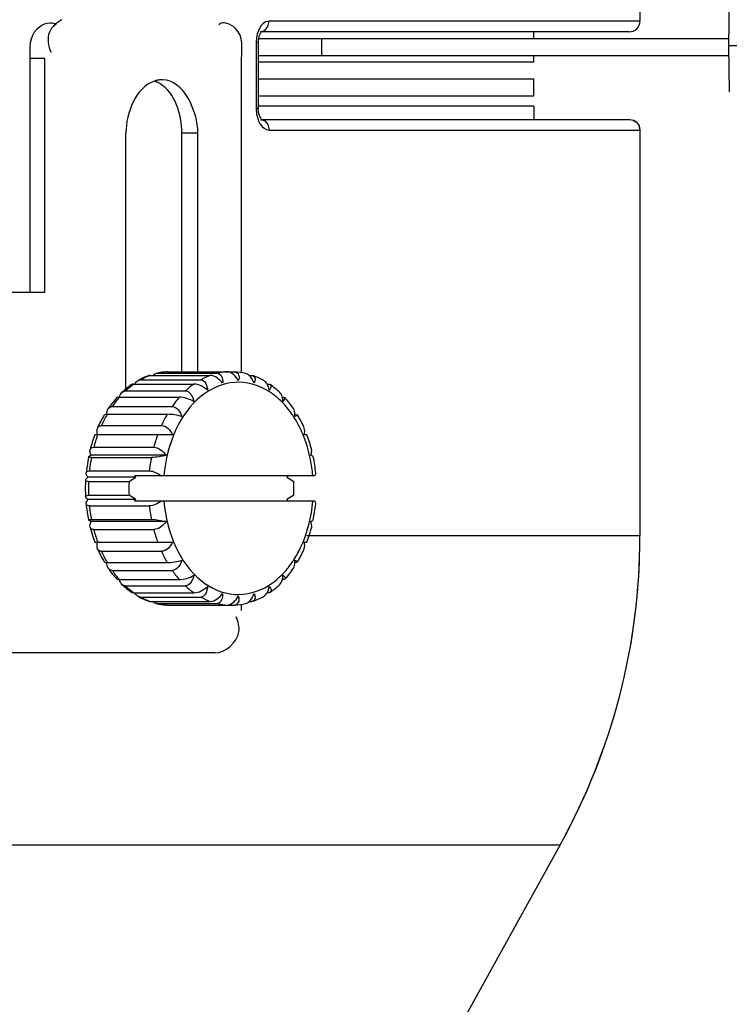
# Paper-space layout 'Sheet' of a CAD drawing. Header units: inches. Extents: x 0.2 to 10.8, y 0.2 to 8.3.
# Tile 337 of 545: x 7.974 to 8.108, y 1.666 to 1.852. Entities that reach past the tile are written whole.
import ezdxf

# ---------------------------------------------------------------- set-up
doc = ezdxf.new("R2010")
doc.units = ezdxf.units.IN
doc.header["$MEASUREMENT"] = 0
doc.layers.get('0').update_dxf_attribs({"lineweight": 5})

psp = doc.layouts.new('Sheet')

# ---------------------------------------------------------------- linework, layer by layer
at = {"color": 0, "linetype": 'ByBlock', "lineweight": -3}
for p, q in [((8.091229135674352, 1.86324584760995), (8.091229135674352, 1.851263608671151)), ((8.108078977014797, 1.855283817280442), (8.107907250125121, 1.846628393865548)), ((8.091229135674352, 1.851263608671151), (8.02127847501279, 1.851263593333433)), ((8.018902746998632, 1.848114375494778), (8.018845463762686, 1.847252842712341)), ((8.019345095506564, 1.848028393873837), (8.066208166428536, 1.848028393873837)), ((8.089194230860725, 1.849263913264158), (8.019638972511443, 1.849263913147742)), ((8.019668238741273, 1.849263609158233), (8.020456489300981, 1.849520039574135)), ((8.03122913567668, 1.844828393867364), (8.03122913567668, 1.848028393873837)), ((8.066208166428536, 1.848028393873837), (8.10793502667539, 1.848028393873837)), ((8.071229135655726, 1.848028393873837), (8.071229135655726, 1.849263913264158)), ((8.019247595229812, 1.847252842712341), (8.018845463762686, 1.847252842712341)), ((8.018845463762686, 1.847252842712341), (8.018845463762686, 1.834783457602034)), ((8.019247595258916, 1.847252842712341), (8.019247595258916, 1.834783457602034)), ((8.275379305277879, 1.846628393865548), (8.107907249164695, 1.84662834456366)), ((8.107907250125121, 1.846628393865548), (8.108078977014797, 1.837972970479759)), ((7.978951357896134, 1.844228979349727), (7.976229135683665, 1.844228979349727)), ((7.976229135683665, 1.800228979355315), (7.976229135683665, 1.844228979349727)), ((7.978951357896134, 1.800228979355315), (7.978951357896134, 1.844228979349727)), ((8.016098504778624, 1.785043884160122), (8.016098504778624, 1.844228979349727)), ((8.019247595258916, 1.844828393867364), (8.066277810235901, 1.844828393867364)), ((8.066277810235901, 1.844828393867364), (8.107942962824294, 1.844828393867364)), ((8.071229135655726, 1.843628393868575), (8.071229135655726, 1.844828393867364)), ((8.019247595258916, 1.843628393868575), (8.071229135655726, 1.843628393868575)), ((8.019247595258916, 1.840428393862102), (8.071228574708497, 1.840428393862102)), ((8.071229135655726, 1.837228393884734), (8.071229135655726, 1.840428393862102)), ((8.019247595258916, 1.837228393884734), (8.071229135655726, 1.837228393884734)), ((8.071229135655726, 1.83522839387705), (8.019247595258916, 1.83522839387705)), ((8.071229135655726, 1.83522839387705), (8.071229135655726, 1.832759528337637)), ((8.019247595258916, 1.834783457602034), (8.018845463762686, 1.834783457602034)), ((8.018845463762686, 1.834783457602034), (8.01892653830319, 1.833760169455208)), ((8.01892653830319, 1.833760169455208), (8.019361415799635, 1.832317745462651)), ((8.019839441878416, 1.832759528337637), (8.019522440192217, 1.833277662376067)), ((8.019361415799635, 1.832317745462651), (8.01962077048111, 1.831849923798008)), ((8.019675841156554, 1.832760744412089), (8.020446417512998, 1.832515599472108)), ((8.019871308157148, 1.832759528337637), (8.089153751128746, 1.832759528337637)), ((8.089153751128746, 1.832759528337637), (8.089315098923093, 1.832733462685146)), ((8.089315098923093, 1.832733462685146), (8.089926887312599, 1.832631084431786)), ((8.089926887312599, 1.832631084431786), (8.090448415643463, 1.832307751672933)), ((8.090448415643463, 1.832307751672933), (8.090596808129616, 1.832213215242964)), ((7.994272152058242, 1.781957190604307), (7.994272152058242, 1.830228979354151)), ((8.004815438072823, 1.830228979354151), (8.007855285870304, 1.830228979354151)), ((8.004815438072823, 1.785205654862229), (8.004815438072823, 1.830228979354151)), ((8.007855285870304, 1.785205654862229), (8.007855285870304, 1.830228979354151)), ((8.021284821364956, 1.830760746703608), (8.091223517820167, 1.830760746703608)), ((8.091223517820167, 1.830760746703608), (8.091223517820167, 1.754262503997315)), ((7.483506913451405, 1.800228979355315), (7.978951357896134, 1.800228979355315)), ((7.999983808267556, 1.784904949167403), (8.0002187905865, 1.784933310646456)), ((8.0002187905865, 1.784933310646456), (8.011532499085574, 1.784933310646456)), ((8.002051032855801, 1.785205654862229), (8.001987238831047, 1.785203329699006)), ((8.002051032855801, 1.785205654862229), (8.01477895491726, 1.785205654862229)), ((8.01477895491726, 1.785205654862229), (8.014842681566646, 1.785203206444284)), ((7.997083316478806, 1.783712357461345), (8.00839702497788, 1.783712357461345)), ((7.998835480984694, 1.784517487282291), (8.010149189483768, 1.784517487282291)), ((8.017534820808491, 1.784517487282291), (8.017994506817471, 1.784517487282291)), ((7.994195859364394, 1.78159615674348), (8.005509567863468, 1.78159615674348)), ((7.99579136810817, 1.782898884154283), (8.007105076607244, 1.782898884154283)), ((8.02088887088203, 1.782898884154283), (8.021038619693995, 1.782898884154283)), ((7.993051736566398, 1.780420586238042), (8.004365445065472, 1.780420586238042)), ((8.02430403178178, 1.780283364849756), (8.023889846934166, 1.779607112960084)), ((7.991682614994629, 1.778677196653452), (8.002996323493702, 1.778677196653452)), ((7.990678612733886, 1.777190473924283), (7.990218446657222, 1.777115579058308)), ((7.990736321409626, 1.777190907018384), (8.0020500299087, 1.777190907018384)), ((8.026151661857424, 1.777190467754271), (8.026614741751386, 1.777113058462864)), ((7.989653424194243, 1.775083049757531), (8.000967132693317, 1.775083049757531)), ((8.003077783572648, 1.77335099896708), (7.988410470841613, 1.77335099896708)), ((8.028419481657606, 1.77335099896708), (8.027873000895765, 1.77335099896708)), ((7.988196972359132, 1.770970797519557), (7.999510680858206, 1.770970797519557)), ((7.987216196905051, 1.769199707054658), (7.986756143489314, 1.766135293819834)), ((8.001860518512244, 1.76948450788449), (7.987739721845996, 1.76948450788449)), ((7.987759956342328, 1.769068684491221), (7.999073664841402, 1.769068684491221)), ((7.987376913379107, 1.766520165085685), (7.998690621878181, 1.766520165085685)), ((7.996157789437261, 1.765344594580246), (7.987117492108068, 1.765344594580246)), ((7.987229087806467, 1.764531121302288), (7.994865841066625, 1.764531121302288)), ((7.994865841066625, 1.764531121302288), (7.996157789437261, 1.765344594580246)), ((8.029918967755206, 1.765628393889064), (7.995881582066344, 1.765628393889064)), ((7.996157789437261, 1.765344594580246), (7.995881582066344, 1.765628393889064)), ((8.024908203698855, 1.765628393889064), (8.024631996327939, 1.765344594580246)), ((8.024631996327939, 1.765344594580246), (8.025923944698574, 1.764531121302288)), ((7.996157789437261, 1.761112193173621), (7.987117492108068, 1.761112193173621)), ((7.987229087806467, 1.761925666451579), (7.994865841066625, 1.761925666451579)), ((7.996157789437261, 1.761112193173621), (7.994865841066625, 1.761925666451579)), ((7.995881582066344, 1.760828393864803), (7.996157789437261, 1.761112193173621)), ((8.029918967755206, 1.760828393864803), (7.995881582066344, 1.760828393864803)), ((8.025923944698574, 1.761925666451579), (8.024631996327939, 1.761112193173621)), ((8.024631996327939, 1.761112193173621), (8.024908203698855, 1.760828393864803)), ((7.987376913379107, 1.759936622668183), (7.998690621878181, 1.759936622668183)), ((8.02961379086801, 1.757257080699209), (8.03007384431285, 1.76032149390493)), ((7.987739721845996, 1.756972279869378), (7.987224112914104, 1.757236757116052)), ((7.987759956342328, 1.757388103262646), (7.999073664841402, 1.757388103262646)), ((8.029090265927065, 1.756972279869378), (8.029586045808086, 1.757210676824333)), ((8.001860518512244, 1.756972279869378), (7.987739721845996, 1.756972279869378)), ((7.988196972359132, 1.75548599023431), (7.999510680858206, 1.75548599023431)), ((8.091223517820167, 1.754262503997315), (8.028419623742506, 1.754262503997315)), ((7.988410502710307, 1.753105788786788), (8.003077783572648, 1.753105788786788)), ((8.027873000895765, 1.753105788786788), (8.028419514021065, 1.753105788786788)), ((7.989653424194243, 1.751373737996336), (8.000967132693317, 1.751373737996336)), ((7.990736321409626, 1.749265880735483), (8.0020500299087, 1.749265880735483)), ((7.991682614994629, 1.747779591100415), (8.002996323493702, 1.747779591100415)), ((7.993051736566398, 1.746036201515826), (8.004365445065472, 1.746036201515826)), ((7.994195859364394, 1.744860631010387), (8.005509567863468, 1.744860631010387)), ((7.99579136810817, 1.743557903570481), (8.007105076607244, 1.743557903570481)), ((7.997083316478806, 1.742744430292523), (8.00839702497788, 1.742744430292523)), ((8.020888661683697, 1.743557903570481), (8.021038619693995, 1.743557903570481)), ((7.998835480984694, 1.741939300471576), (8.010149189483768, 1.741939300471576)), ((8.0002187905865, 1.741523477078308), (7.999983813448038, 1.741551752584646)), ((8.0002187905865, 1.741523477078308), (8.011532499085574, 1.741523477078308)), ((8.001987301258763, 1.741253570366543), (8.002051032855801, 1.741251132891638)), ((8.002051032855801, 1.741251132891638), (8.01477895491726, 1.741251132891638)), ((8.014842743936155, 1.741253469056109), (8.01477895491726, 1.741251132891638)), ((8.016098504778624, 1.740228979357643), (8.016098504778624, 1.741413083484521)), ((8.017535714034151, 1.741939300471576), (8.017994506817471, 1.741939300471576)), ((8.089538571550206, 1.734269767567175), (8.089486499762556, 1.733963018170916)), ((8.011049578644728, 1.732228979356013), (7.79722913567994, 1.732228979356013)), ((8.084496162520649, 1.714666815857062), (8.084421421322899, 1.714444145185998)), ((8.084501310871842, 1.714665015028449), (8.084423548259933, 1.714443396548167)), ((7.386274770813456, 1.696085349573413), (8.0761776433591, 1.696085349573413)), ((8.0761776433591, 1.696085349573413), (8.055332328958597, 1.658480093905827))]:
    psp.add_line(p, q, dxfattribs=at)
for points in [[(8.019512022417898, 1.850003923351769), (8.019256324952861, 1.84947611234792), (8.019048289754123, 1.848850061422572), (8.018902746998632, 1.848114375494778)], [(8.02127847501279, 1.851263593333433), (8.020963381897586, 1.851229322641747), (8.020668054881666, 1.851133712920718), (8.020378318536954, 1.850975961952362), (8.020087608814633, 1.850745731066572), (8.019796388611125, 1.8504275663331), (8.019512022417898, 1.850003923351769)], [(8.020456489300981, 1.849520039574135), (8.021057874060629, 1.850253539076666), (8.02127847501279, 1.851263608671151)], [(8.019247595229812, 1.847252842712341), (8.019252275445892, 1.847460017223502), (8.019413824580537, 1.848449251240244), (8.019697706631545, 1.849095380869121), (8.01977336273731, 1.849201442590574)], [(8.019522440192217, 1.833277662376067), (8.019308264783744, 1.834044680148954), (8.019247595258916, 1.834783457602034)], [(8.01962077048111, 1.831849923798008), (8.01994303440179, 1.831430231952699), (8.020323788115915, 1.83108998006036), (8.020768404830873, 1.83085329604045), (8.021284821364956, 1.830760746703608)], [(8.020446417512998, 1.832515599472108), (8.021059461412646, 1.831780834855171), (8.021284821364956, 1.830760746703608)], [(8.090596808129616, 1.832213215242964), (8.091061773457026, 1.831548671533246), (8.091223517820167, 1.830760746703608)]]:
    psp.add_lwpolyline(points, dxfattribs=at)
for centre, radius, start, end in [((8.089229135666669, 1.851263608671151), 0.002, 269.0000002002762, 0), ((8.089229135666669, 1.830760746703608), 0.002, 0, 69.5403600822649), ((8.002777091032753, 1.773028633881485), 0.0122005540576, 93.71223900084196, 103.2351154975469), ((8.002759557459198, 1.774195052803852), 0.011033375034, 93.68186726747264, 95.1971572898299), ((8.014092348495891, 1.774011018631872), 0.011218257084, 93.71876858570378, 103.1902987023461), ((8.0140528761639, 1.773028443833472), 0.01220074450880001, 76.76498167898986, 86.28777017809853), ((8.00318386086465, 1.771794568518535), 0.0135023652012, 110.190872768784, 119.2551947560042), ((8.003262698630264, 1.772580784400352), 0.0127317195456, 111.726925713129, 119.0356224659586), ((8.003035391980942, 1.77312162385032), 0.0121451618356, 110.2312119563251, 111.6752744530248), ((8.014536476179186, 1.772660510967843), 0.0126426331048, 110.3053469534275, 119.0527679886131), ((8.013646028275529, 1.771794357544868), 0.0135025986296, 60.74487970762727, 69.80903081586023), ((8.00483545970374, 1.770202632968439), 0.015588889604, 127.062660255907, 133.0402333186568), ((8.007416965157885, 1.76772996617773), 0.01916798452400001, 138.5417762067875, 145.1715955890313), ((8.018730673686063, 1.767729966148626), 0.0191679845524, 138.5417762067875, 145.1715955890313), ((8.013189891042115, 1.769106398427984), 0.0147878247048, 44.5382521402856, 50.15820817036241), ((8.010251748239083, 1.765242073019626), 0.0232939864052, 149.4161260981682, 156.2643403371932), ((8.010988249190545, 1.765454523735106), 0.0234069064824, 149.9068796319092, 155.7100767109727), ((7.990735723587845, 1.773425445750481), 0.003765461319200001, 89.99090364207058, 90.86904024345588), ((8.022301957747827, 1.765454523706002), 0.02340690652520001, 149.9068796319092, 155.7100767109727), ((8.006578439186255, 1.765242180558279), 0.023293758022, 23.73561356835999, 30.58388755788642), ((8.01353452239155, 1.763892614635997), 0.02684555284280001, 159.3703834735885, 165.7194644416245), ((8.014607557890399, 1.763964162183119), 0.02732420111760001, 159.9075690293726, 165.1419016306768), ((8.025921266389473, 1.763964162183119), 0.02732420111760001, 159.9075690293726, 165.1419016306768), ((8.003295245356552, 1.763892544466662), 0.02684578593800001, 14.28057296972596, 20.62958617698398), ((8.017303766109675, 1.763325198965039), 0.03009691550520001, 168.9985971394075, 173.906231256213), ((8.02861747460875, 1.763325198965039), 0.03009691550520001, 168.9985971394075, 173.906231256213), ((8.000850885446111, 1.763314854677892), 0.02935874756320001, 5.512792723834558, 11.56306943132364), ((8.016882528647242, 1.76322839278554), 0.03026650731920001, 177.0243072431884, 182.9756864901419), ((8.018300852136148, 1.763228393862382), 0.03109906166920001, 177.5991997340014, 182.4008002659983), ((8.025937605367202, 1.763228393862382), 0.03109906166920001, 177.5991997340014, 182.4008002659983), ((7.994852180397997, 1.763228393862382), 0.03109906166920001, 357.5991997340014, 2.400800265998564), ((8.015979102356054, 1.763141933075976), 0.02935874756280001, 185.5127927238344, 191.5630694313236), ((8.017303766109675, 1.763131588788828), 0.03009691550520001, 186.093768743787, 191.0014028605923), ((8.02861747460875, 1.763131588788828), 0.03009691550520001, 186.093768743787, 191.0014028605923), ((8.01353474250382, 1.762564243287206), 0.02684578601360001, 194.2805729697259, 200.6295861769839), ((8.014607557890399, 1.762492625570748), 0.02732420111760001, 194.8580983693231, 200.0924309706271), ((8.025921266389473, 1.762492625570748), 0.02732420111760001, 194.8580983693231, 200.0924309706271), ((8.003295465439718, 1.762564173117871), 0.0268455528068, 339.3703834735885, 345.7194644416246), ((7.971229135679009, 1.754262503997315), 0.12, 330.9999998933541, 0), ((7.970945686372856, 1.754285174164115), 0.1202778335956, 350.420234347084, 359.9892006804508), ((8.010251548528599, 1.76121460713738), 0.0232937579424, 203.73561356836, 210.5838875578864), ((8.006578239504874, 1.761214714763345), 0.02329398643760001, 329.4161260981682, 336.2643403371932), ((8.010988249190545, 1.761002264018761), 0.0234069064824, 204.2899232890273, 210.0931203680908), ((8.022301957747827, 1.761002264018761), 0.02340690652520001, 204.2899232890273, 210.0931203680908), ((7.990735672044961, 1.752533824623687), 0.003267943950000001, 268.9977908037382, 270.011385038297), ((8.007416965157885, 1.758726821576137), 0.01916798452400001, 214.8284044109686, 221.4582237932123), ((8.018730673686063, 1.758726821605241), 0.0191679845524, 214.8284044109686, 221.4582237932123), ((8.013189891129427, 1.757350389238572), 0.0147878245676, 309.8417918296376, 315.4617478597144), ((8.004835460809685, 1.756254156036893), 0.01558889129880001, 226.9597669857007, 232.9373257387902), ((8.003183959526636, 1.754662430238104), 0.0135025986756, 240.7448797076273, 249.8090308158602), ((8.003262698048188, 1.753876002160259), 0.0127317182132, 240.9643771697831, 248.273096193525), ((8.014536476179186, 1.753796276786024), 0.0126426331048, 240.9472320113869, 249.6946530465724), ((8.013646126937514, 1.754662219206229), 0.0135023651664, 290.1908727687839, 299.2551947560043), ((8.003035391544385, 1.753335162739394), 0.012145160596, 248.3247485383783, 249.7687880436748), ((8.002777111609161, 1.753428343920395), 0.0122007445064, 256.7649816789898, 266.2877701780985), ((8.002759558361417, 1.752261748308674), 0.0110333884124, 264.7948486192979, 266.3181327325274), ((8.014092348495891, 1.752445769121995), 0.011218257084, 256.8097012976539, 266.2812314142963), ((8.014052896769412, 1.753428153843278), 0.01220055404, 273.7122390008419, 283.2351154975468), ((7.970902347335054, 1.754402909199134), 0.120348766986, 331.0156103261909, 340.6079091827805)]:
    psp.add_arc(centre, radius, start, end, dxfattribs=at)
for points, knots in [([(7.976229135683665, 1.844228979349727), (7.976229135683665, 1.84616389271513), (7.975816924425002, 1.849781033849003), (7.980296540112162, 1.851448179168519), (7.981136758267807, 1.850576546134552)], [0, 0, 0, 0, 0.6151215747, 1, 1, 1, 1]), ([(7.982212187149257, 1.851547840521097), (7.981228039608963, 1.851036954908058), (7.979199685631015, 1.849332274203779), (7.979563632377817, 1.846550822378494), (7.980157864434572, 1.845442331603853)], [0, 0, 0, 0, 0.4685472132, 1, 1, 1, 1]), ([(8.016098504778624, 1.844228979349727), (8.016098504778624, 1.846148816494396), (8.016825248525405, 1.849583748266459), (8.012517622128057, 1.851387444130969), (8.011801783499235, 1.850577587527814)], [0, 0, 0, 0, 0.6397936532, 1, 1, 1, 1]), ([(8.000188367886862, 1.840125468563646), (8.000099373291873, 1.840106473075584), (7.999921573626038, 1.840063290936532), (7.999746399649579, 1.840010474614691), (7.999659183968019, 1.839981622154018)], [0, 0, 0, 0, 0.4976349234, 1, 1, 1, 1]), ([(7.99991120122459, 1.839894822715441), (7.999872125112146, 1.839910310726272), (7.999793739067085, 1.839940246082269), (7.999714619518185, 1.839968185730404), (7.999674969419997, 1.839981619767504)], [0, 0, 0, 0, 0.5010099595, 1, 1, 1, 1]), ([(8.000267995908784, 1.839737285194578), (8.000209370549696, 1.839765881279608), (8.000091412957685, 1.839820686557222), (7.999971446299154, 1.839870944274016), (7.99991120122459, 1.839894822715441)], [0, 0, 0, 0, 0.5016269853, 1, 1, 1, 1]), ([(8.000454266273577, 1.840174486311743), (8.000409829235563, 1.840167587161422), (8.000320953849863, 1.840152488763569), (8.000232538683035, 1.840134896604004), (8.000188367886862, 1.840125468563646)], [0, 0, 0, 0, 0.4989107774, 1, 1, 1, 1]), ([(8.000669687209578, 1.83951933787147), (8.00060402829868, 1.839558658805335), (8.000471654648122, 1.83963422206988), (8.000336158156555, 1.839704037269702), (8.000267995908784, 1.839737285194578)], [0, 0, 0, 0, 0.5022766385, 1, 1, 1, 1]), ([(8.001163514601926, 1.840229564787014), (8.001045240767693, 1.840229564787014), (8.00080784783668, 1.840220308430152), (8.000571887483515, 1.840192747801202), (8.000454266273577, 1.840174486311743)], [0, 0, 0, 0, 0.4984059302, 1, 1, 1, 1]), ([(7.9992969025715, 1.784510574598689), (7.999402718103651, 1.784601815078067), (7.999617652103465, 1.784758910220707), (7.999862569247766, 1.784868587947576), (7.999983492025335, 1.784900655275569)], [0, 0, 0, 0, 0.527599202, 1, 1, 1, 1]), ([(8.000925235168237, 1.785075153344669), (8.000806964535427, 1.785055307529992), (8.000570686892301, 1.785011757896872), (8.000335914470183, 1.784960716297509), (8.0002187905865, 1.784933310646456)], [0, 0, 0, 0, 0.4992437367, 1, 1, 1, 1]), ([(8.00175976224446, 1.7851830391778), (8.001620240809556, 1.785170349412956), (8.001341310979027, 1.785139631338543), (8.001063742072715, 1.78509839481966), (8.000925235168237, 1.785075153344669)], [0, 0, 0, 0, 0.4993833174, 1, 1, 1, 1]), ([(8.011532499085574, 1.784933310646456), (8.012049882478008, 1.784933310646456), (8.012612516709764, 1.783984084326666), (8.012533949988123, 1.783263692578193), (8.012499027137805, 1.78303119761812)], [0, 0, 0, 0, 0.687564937, 1, 1, 1, 1]), ([(8.01484280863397, 1.785203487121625), (8.015138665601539, 1.785183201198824), (8.015780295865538, 1.784597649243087), (8.01559520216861, 1.78384696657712), (8.015475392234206, 1.783473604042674)], [0, 0, 0, 0, 0.4306172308, 1, 1, 1, 1]), ([(8.017532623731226, 1.784511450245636), (8.017426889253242, 1.78460253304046), (8.017212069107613, 1.78475933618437), (8.016967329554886, 1.784868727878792), (8.016846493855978, 1.784900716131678)], [0, 0, 0, 0, 0.5275139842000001, 1, 1, 1, 1]), ([(7.995939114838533, 1.782901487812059), (7.99602498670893, 1.783038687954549), (7.996216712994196, 1.783286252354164), (7.996459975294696, 1.783486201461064), (7.996588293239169, 1.783561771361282)], [0, 0, 0, 0, 0.5208195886, 1, 1, 1, 1]), ([(7.996588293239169, 1.783561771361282), (7.99666619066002, 1.783607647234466), (7.996825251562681, 1.7836819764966), (7.996999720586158, 1.783712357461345), (7.997083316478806, 1.783712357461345)], [0, 0, 0, 0, 0.5195592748, 1, 1, 1, 1]), ([(7.998835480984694, 1.784517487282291), (7.998780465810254, 1.784517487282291), (7.998674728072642, 1.784509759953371), (7.998571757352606, 1.784483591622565), (7.998524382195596, 1.784466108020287)], [0, 0, 0, 0, 0.5214040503, 1, 1, 1, 1]), ([(8.02118910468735, 1.781530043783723), (8.019310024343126, 1.782701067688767), (8.014625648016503, 1.784029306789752), (8.007726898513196, 1.78085907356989), (8.003075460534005, 1.774184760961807), (8.001700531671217, 1.768605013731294), (8.001446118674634, 1.765628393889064)], [0, 0, 0, 0, 0.2191724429, 0.4431800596, 0.7042719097, 1, 1, 1, 1]), ([(8.017994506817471, 1.784517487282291), (8.018049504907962, 1.784517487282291), (8.018155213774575, 1.784509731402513), (8.01825813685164, 1.784483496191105), (8.01830548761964, 1.78446598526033)], [0, 0, 0, 0, 0.5213928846, 1, 1, 1, 1]), ([(8.020891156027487, 1.782901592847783), (8.020805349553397, 1.783038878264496), (8.020613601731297, 1.783286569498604), (8.020370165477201, 1.783486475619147), (8.020241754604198, 1.783561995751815)], [0, 0, 0, 0, 0.5207857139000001, 1, 1, 1, 1]), ([(7.993040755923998, 1.780426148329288), (7.993086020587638, 1.780596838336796), (7.993206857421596, 1.780918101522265), (7.993415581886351, 1.781194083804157), (7.993534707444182, 1.781305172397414)], [0, 0, 0, 0, 0.5201851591, 1, 1, 1, 1]), ([(7.993534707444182, 1.781305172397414), (7.993627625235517, 1.781391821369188), (7.993831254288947, 1.781536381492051), (7.99407782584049, 1.78159615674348), (7.994195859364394, 1.78159615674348)], [0, 0, 0, 0, 0.5183951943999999, 1, 1, 1, 1]), ([(7.99579136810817, 1.782898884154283), (7.995702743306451, 1.782898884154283), (7.995541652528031, 1.782884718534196), (7.995388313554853, 1.782825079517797), (7.99532919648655, 1.78278430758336)], [0, 0, 0, 0, 0.5523918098, 1, 1, 1, 1]), ([(7.99579136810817, 1.782898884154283), (7.995732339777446, 1.782857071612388), (7.995614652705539, 1.782772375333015), (7.995498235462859, 1.782685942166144), (7.995440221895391, 1.782642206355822)], [0, 0, 0, 0, 0.4989115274, 1, 1, 1, 1]), ([(8.021038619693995, 1.782898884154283), (8.02112719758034, 1.782898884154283), (8.021288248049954, 1.782884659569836), (8.021441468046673, 1.782824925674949), (8.021500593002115, 1.782784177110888)], [0, 0, 0, 0, 0.5522841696, 1, 1, 1, 1]), ([(8.02379091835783, 1.78042170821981), (8.023745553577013, 1.780592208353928), (8.023621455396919, 1.78091306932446), (8.023412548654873, 1.781189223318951), (8.023293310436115, 1.781301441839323)], [0, 0, 0, 0, 0.5186554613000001, 1, 1, 1, 1]), ([(7.993051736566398, 1.780420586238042), (7.99294069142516, 1.780420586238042), (7.992758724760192, 1.780408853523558), (7.992574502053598, 1.780338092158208), (7.992525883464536, 1.780283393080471)], [0, 0, 0, 0, 0.6027587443, 1, 1, 1, 1]), ([(8.023789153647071, 1.780420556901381), (8.023897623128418, 1.780419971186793), (8.024076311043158, 1.780407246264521), (8.024255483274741, 1.780336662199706), (8.02430403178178, 1.780283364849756)], [0, 0, 0, 0, 0.6007306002, 1, 1, 1, 1]), ([(8.023889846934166, 1.779607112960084), (8.023889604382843, 1.779745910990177), (8.023874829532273, 1.780020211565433), (8.02382570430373, 1.780290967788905), (8.02379091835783, 1.78042170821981)], [0, 0, 0, 0, 0.506401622, 1, 1, 1, 1]), ([(7.990960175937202, 1.778261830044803), (7.991045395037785, 1.778381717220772), (7.991253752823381, 1.778591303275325), (7.991543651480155, 1.778677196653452), (7.991682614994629, 1.778677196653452)], [0, 0, 0, 0, 0.5142030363, 1, 1, 1, 1]), ([(8.025953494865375, 1.77667700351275), (8.025893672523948, 1.776770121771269), (8.025772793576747, 1.776954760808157), (8.025648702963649, 1.777137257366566), (8.025586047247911, 1.77722766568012)], [0, 0, 0, 0, 0.5015433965, 1, 1, 1, 1]), ([(8.02952600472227, 1.765628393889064), (8.029439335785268, 1.766642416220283), (8.028899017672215, 1.770494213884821), (8.027506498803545, 1.774259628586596), (8.025953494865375, 1.77667700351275)], [0, 0, 0, 0, 0.2615598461, 1, 1, 1, 1]), ([(8.026113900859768, 1.776775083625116), (8.026124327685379, 1.776844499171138), (8.026141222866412, 1.776982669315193), (8.026149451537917, 1.777121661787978), (8.02615102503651, 1.777190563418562)], [0, 0, 0, 0, 0.5045814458, 1, 1, 1, 1]), ([(8.026631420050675, 1.777093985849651), (8.026661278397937, 1.777040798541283), (8.026405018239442, 1.77686376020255), (8.026253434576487, 1.77682217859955), (8.026113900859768, 1.776775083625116)], [0, 0, 0, 0, 0.2928767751, 1, 1, 1, 1]), ([(7.988937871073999, 1.774609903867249), (7.989002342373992, 1.774744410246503), (7.989196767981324, 1.774992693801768), (7.989504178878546, 1.775083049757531), (7.989653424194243, 1.775083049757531)], [0, 0, 0, 0, 0.4998559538, 1, 1, 1, 1]), ([(7.987739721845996, 1.76948450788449), (7.987646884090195, 1.769658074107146), (7.987504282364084, 1.769986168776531), (7.987476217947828, 1.770359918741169), (7.987520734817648, 1.770513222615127)], [0, 0, 0, 0, 0.5521761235, 1, 1, 1, 1]), ([(7.987520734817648, 1.770513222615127), (7.987558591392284, 1.770643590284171), (7.98774019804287, 1.770902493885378), (7.988044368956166, 1.770970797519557), (7.988196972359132, 1.770970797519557)], [0, 0, 0, 0, 0.4707817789, 1, 1, 1, 1]), ([(8.029090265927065, 1.76948450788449), (8.029182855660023, 1.769657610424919), (8.029328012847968, 1.769984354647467), (8.029351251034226, 1.770358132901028), (8.029305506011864, 1.770510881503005)], [0, 0, 0, 0, 0.5518015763, 1, 1, 1, 1]), ([(7.987759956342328, 1.769068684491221), (7.987620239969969, 1.769068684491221), (7.987472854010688, 1.769047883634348), (7.987206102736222, 1.769149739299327), (7.987219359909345, 1.769200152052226)], [0, 0, 0, 0, 0.7282844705, 1, 1, 1, 1]), ([(7.987219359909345, 1.769200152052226), (7.98723670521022, 1.769266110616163), (7.987445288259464, 1.769370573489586), (7.987614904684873, 1.769442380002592), (7.987739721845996, 1.76948450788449)], [0, 0, 0, 0, 0.3411147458, 1, 1, 1, 1]), ([(8.029613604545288, 1.769199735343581), (8.029598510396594, 1.769266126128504), (8.02938479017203, 1.769370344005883), (8.029216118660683, 1.769442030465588), (8.029090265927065, 1.76948450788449)], [0, 0, 0, 0, 0.3388783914, 1, 1, 1, 1]), ([(7.986764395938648, 1.766131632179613), (7.986781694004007, 1.766242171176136), (7.986951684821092, 1.766483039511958), (7.987229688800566, 1.766520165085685), (7.987376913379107, 1.766520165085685)], [0, 0, 0, 0, 0.4318041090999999, 1, 1, 1, 1]), ([(7.987229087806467, 1.764531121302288), (7.987083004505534, 1.764531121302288), (7.986848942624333, 1.764515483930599), (7.986653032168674, 1.764720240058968), (7.986659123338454, 1.764800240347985)], [0, 0, 0, 0, 0.6454861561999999, 1, 1, 1, 1]), ([(7.986659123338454, 1.764800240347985), (7.986666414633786, 1.76489600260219), (7.986815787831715, 1.765110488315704), (7.986999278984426, 1.765260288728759), (7.987117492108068, 1.765344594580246)], [0, 0, 0, 0, 0.3981152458, 1, 1, 1, 1]), ([(7.987117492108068, 1.765344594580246), (7.987009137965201, 1.765472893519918), (7.98683231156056, 1.765706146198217), (7.98674501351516, 1.766007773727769), (7.986764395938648, 1.766131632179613)], [0, 0, 0, 0, 0.5725651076, 1, 1, 1, 1]), ([(8.029918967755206, 1.765628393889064), (8.029969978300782, 1.765712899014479), (8.03005126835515, 1.765873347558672), (8.030083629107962, 1.766055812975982), (8.03007472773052, 1.76613567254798)], [0, 0, 0, 0, 0.5512490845, 1, 1, 1, 1]), ([(7.987117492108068, 1.761112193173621), (7.986998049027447, 1.761197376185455), (7.986812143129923, 1.761338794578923), (7.986662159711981, 1.761561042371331), (7.986665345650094, 1.761654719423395)], [0, 0, 0, 0, 0.6101642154, 1, 1, 1, 1]), ([(7.986665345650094, 1.761654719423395), (7.986668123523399, 1.761736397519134), (7.986858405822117, 1.761926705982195), (7.987088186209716, 1.761925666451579), (7.987229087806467, 1.761925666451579)], [0, 0, 0, 0, 0.367095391, 1, 1, 1, 1]), ([(7.986758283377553, 1.760322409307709), (7.986748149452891, 1.760448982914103), (7.986840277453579, 1.760744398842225), (7.98700980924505, 1.76098468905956), (7.987117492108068, 1.761112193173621)], [0, 0, 0, 0, 0.4320905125, 1, 1, 1, 1]), ([(8.001446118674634, 1.760828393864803), (8.001700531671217, 1.75785177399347), (8.003075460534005, 1.752272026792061), (8.007726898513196, 1.745597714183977), (8.014625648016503, 1.742427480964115), (8.019310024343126, 1.7437557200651), (8.02118910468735, 1.744926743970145)], [0, 0, 0, 0, 0.2957280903, 0.5568199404, 0.7808275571, 1, 1, 1, 1]), ([(8.025953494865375, 1.749779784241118), (8.026453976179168, 1.750558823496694), (8.028321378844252, 1.753983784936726), (8.02927338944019, 1.757872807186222), (8.02952600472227, 1.760828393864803)], [0, 0, 0, 0, 0.2378920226, 1, 1, 1, 1]), ([(8.030073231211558, 1.760321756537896), (8.030080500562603, 1.760401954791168), (8.030049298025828, 1.760583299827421), (8.029969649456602, 1.760744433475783), (8.029918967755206, 1.760828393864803)], [0, 0, 0, 0, 0.4508833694, 1, 1, 1, 1]), ([(7.987376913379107, 1.759936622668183), (7.987225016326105, 1.759936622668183), (7.986939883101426, 1.759958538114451), (7.986767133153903, 1.760211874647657), (7.986758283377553, 1.760322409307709)], [0, 0, 0, 0, 0.5780269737, 1, 1, 1, 1]), ([(7.987218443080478, 1.757256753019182), (7.987213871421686, 1.757311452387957), (7.987470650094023, 1.757394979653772), (7.987623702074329, 1.757388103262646), (7.987759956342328, 1.757388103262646)], [0, 0, 0, 0, 0.2871656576, 1, 1, 1, 1]), ([(7.987521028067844, 1.755943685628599), (7.987483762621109, 1.756099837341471), (7.987512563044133, 1.756468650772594), (7.98764768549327, 1.756800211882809), (7.987739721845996, 1.756972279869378)], [0, 0, 0, 0, 0.451360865, 1, 1, 1, 1]), ([(7.988196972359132, 1.75548599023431), (7.988041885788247, 1.75548599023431), (7.987731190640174, 1.755542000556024), (7.987552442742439, 1.755812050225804), (7.987521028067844, 1.755943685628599)], [0, 0, 0, 0, 0.5340103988, 1, 1, 1, 1]), ([(8.02931138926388, 1.755942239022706), (8.029350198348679, 1.756097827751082), (8.029319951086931, 1.756468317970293), (8.029182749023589, 1.756799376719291), (8.029090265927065, 1.756972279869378)], [0, 0, 0, 0, 0.4498829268, 1, 1, 1, 1]), ([(7.989653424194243, 1.751373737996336), (7.989500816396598, 1.751373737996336), (7.989188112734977, 1.751449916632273), (7.988987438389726, 1.751702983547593), (7.988928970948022, 1.751839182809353)], [0, 0, 0, 0, 0.5072956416, 1, 1, 1, 1]), ([(8.025586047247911, 1.749229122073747), (8.025648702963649, 1.749319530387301), (8.025772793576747, 1.74950202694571), (8.025893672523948, 1.749686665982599), (8.025953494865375, 1.749779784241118)], [0, 0, 0, 0, 0.4984566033, 1, 1, 1, 1]), ([(8.026147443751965, 1.749267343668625), (8.026146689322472, 1.749336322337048), (8.026140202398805, 1.749474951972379), (8.026124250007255, 1.749612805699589), (8.026113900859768, 1.749681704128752)], [0, 0, 0, 0, 0.4975169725, 1, 1, 1, 1]), ([(8.026113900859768, 1.749681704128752), (8.026254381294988, 1.749634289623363), (8.026411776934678, 1.749612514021), (8.026651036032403, 1.74941133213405), (8.026617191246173, 1.749365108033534)], [0, 0, 0, 0, 0.7212931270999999, 1, 1, 1, 1]), ([(7.990213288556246, 1.749365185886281), (7.990245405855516, 1.749321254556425), (7.99042044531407, 1.749279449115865), (7.9905723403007, 1.749268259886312), (7.990678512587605, 1.749266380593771)], [0, 0, 0, 0, 0.3388334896, 1, 1, 1, 1]), ([(7.991682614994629, 1.747779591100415), (7.991541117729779, 1.747779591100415), (7.991248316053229, 1.747853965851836), (7.991032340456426, 1.748062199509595), (7.990950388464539, 1.748182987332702)], [0, 0, 0, 0, 0.4922287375, 1, 1, 1, 1]), ([(8.026617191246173, 1.749365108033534), (8.02658499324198, 1.749321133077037), (8.026409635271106, 1.749279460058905), (8.026257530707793, 1.749268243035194), (8.026151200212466, 1.749266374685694)], [0, 0, 0, 0, 0.3388412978, 1, 1, 1, 1]), ([(7.992542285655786, 1.746179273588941), (7.992590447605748, 1.746127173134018), (7.992760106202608, 1.746050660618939), (7.992935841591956, 1.746036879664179), (7.993040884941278, 1.746036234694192)], [0, 0, 0, 0, 0.4031387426, 1, 1, 1, 1]), ([(7.993530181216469, 1.745142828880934), (7.99341297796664, 1.745253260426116), (7.993213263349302, 1.74553756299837), (7.993094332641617, 1.745859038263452), (7.993047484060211, 1.74603212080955)], [0, 0, 0, 0, 0.4731484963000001, 1, 1, 1, 1]), ([(8.023299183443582, 1.745144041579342), (8.023417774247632, 1.745254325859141), (8.023621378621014, 1.745537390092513), (8.023739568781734, 1.745860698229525), (8.023785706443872, 1.746034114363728)], [0, 0, 0, 0, 0.4743654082, 1, 1, 1, 1]), ([(8.024290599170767, 1.746178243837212), (8.024241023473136, 1.746125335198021), (8.024066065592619, 1.746049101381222), (8.023886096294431, 1.746036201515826), (8.023778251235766, 1.746036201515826)], [0, 0, 0, 0, 0.4020259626, 1, 1, 1, 1]), ([(8.023785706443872, 1.746034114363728), (8.023820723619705, 1.746165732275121), (8.023872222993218, 1.746436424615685), (8.023889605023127, 1.746711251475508), (8.023889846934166, 1.746849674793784)], [0, 0, 0, 0, 0.495945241, 1, 1, 1, 1]), ([(8.023889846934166, 1.746849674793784), (8.024038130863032, 1.746743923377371), (8.024291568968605, 1.746609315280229), (8.024358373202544, 1.746250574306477), (8.024290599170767, 1.746178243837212)], [0, 0, 0, 0, 0.6475710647, 1, 1, 1, 1]), ([(7.994195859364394, 1.744860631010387), (7.994076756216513, 1.744860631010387), (7.993829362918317, 1.744914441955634), (7.993622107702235, 1.745056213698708), (7.993530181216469, 1.745142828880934)], [0, 0, 0, 0, 0.4853290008, 1, 1, 1, 1]), ([(8.021298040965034, 1.744733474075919), (8.021448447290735, 1.744555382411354), (8.021734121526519, 1.744241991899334), (8.021614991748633, 1.74377399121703), (8.02148816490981, 1.743680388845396)], [0, 0, 0, 0, 0.5965862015, 1, 1, 1, 1]), ([(7.995342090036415, 1.743680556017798), (7.995398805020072, 1.743638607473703), (7.995546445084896, 1.743573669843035), (7.995704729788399, 1.743557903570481), (7.99579136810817, 1.743557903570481)], [0, 0, 0, 0, 0.4487990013, 1, 1, 1, 1]), ([(7.995440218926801, 1.743814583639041), (7.995498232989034, 1.743770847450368), (7.99561465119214, 1.743684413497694), (7.99573233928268, 1.743599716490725), (7.99579136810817, 1.743557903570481)], [0, 0, 0, 0, 0.501088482, 1, 1, 1, 1]), ([(7.996585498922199, 1.742883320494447), (7.99645521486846, 1.742955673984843), (7.996206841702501, 1.743156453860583), (7.99602271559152, 1.743413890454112), (7.995939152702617, 1.743555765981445)], [0, 0, 0, 0, 0.4750882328, 1, 1, 1, 1]), ([(7.997083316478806, 1.742744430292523), (7.996999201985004, 1.742744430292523), (7.996825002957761, 1.742770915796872), (7.996663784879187, 1.742839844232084), (7.996585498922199, 1.742883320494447)], [0, 0, 0, 0, 0.4843555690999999, 1, 1, 1, 1]), ([(8.015475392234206, 1.742983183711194), (8.015539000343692, 1.742784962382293), (8.015740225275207, 1.742174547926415), (8.01529165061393, 1.741288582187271), (8.014842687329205, 1.741253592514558)], [0, 0, 0, 0, 0.3161374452, 1, 1, 1, 1]), ([(8.020244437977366, 1.742883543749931), (8.020374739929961, 1.742955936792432), (8.020623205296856, 1.743156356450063), (8.020807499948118, 1.743413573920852), (8.020891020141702, 1.743555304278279)], [0, 0, 0, 0, 0.4753689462, 1, 1, 1, 1]), ([(8.02148816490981, 1.743680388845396), (8.021431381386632, 1.743638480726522), (8.02128363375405, 1.743573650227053), (8.02112529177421, 1.743557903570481), (8.021038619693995, 1.743557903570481)], [0, 0, 0, 0, 0.4488117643, 1, 1, 1, 1]), ([(7.998529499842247, 1.741996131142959), (7.998575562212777, 1.741977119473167), (7.99867653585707, 1.741947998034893), (7.998781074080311, 1.741939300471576), (7.998835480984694, 1.741939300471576)], [0, 0, 0, 0, 0.4780534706, 1, 1, 1, 1]), ([(7.999983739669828, 1.74155257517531), (7.999861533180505, 1.741581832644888), (7.999613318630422, 1.741684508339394), (7.999397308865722, 1.741841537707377), (7.999293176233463, 1.74193396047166)], [0, 0, 0, 0, 0.4743817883, 1, 1, 1, 1]), ([(8.0002187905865, 1.741523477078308), (8.000336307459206, 1.741495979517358), (8.000571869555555, 1.741444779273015), (8.000808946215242, 1.741401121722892), (8.000927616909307, 1.741381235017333)], [0, 0, 0, 0, 0.5007584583, 1, 1, 1, 1]), ([(8.000927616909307, 1.741381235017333), (8.001065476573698, 1.741358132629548), (8.001341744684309, 1.741317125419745), (8.0016193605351, 1.741286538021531), (8.001758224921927, 1.741273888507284)], [0, 0, 0, 0, 0.5006136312, 1, 1, 1, 1]), ([(8.016846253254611, 1.741552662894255), (8.016968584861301, 1.741582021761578), (8.017216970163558, 1.741684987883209), (8.017433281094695, 1.741842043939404), (8.017537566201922, 1.74193449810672)], [0, 0, 0, 0, 0.4744284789, 1, 1, 1, 1]), ([(8.018300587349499, 1.741996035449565), (8.018254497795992, 1.741977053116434), (8.018153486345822, 1.741947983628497), (8.018048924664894, 1.741939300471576), (8.017994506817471, 1.741939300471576)], [0, 0, 0, 0, 0.4780731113, 1, 1, 1, 1]), ([(8.011049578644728, 1.732228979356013), (8.013052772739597, 1.732228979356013), (8.016272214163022, 1.735089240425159), (8.01546595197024, 1.738147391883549), (8.015066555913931, 1.739015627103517)], [0, 0, 0, 0, 0.6770092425, 1, 1, 1, 1])]:
    psp.add_open_spline(points, degree=3, knots=knots, dxfattribs=at)
for points in [[(7.999659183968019, 1.839981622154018), (7.996133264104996, 1.838815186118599), (7.994272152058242, 1.833942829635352), (7.994272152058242, 1.830228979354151)], [(8.004815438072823, 1.830228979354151), (8.004815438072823, 1.833620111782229), (8.003579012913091, 1.837777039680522), (8.000669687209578, 1.83951933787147)], [(8.007855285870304, 1.830228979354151), (8.007855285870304, 1.834239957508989), (8.005174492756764, 1.840229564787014), (8.001163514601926, 1.840229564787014)], [(8.015475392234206, 1.783473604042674), (8.01507124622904, 1.784289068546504), (8.014274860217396, 1.785205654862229), (8.013364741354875, 1.785205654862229)], [(8.00839702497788, 1.783712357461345), (8.009181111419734, 1.783712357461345), (8.009651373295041, 1.782507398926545), (8.009652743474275, 1.781723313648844)], [(8.012499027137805, 1.78303119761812), (8.011948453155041, 1.783776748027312), (8.01107599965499, 1.784517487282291), (8.010149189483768, 1.784517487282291)], [(8.018451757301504, 1.78303119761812), (8.018280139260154, 1.783586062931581), (8.017972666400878, 1.784132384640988), (8.017532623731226, 1.784511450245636)], [(8.01830548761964, 1.78446598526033), (8.018756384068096, 1.784299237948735), (8.01867850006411, 1.783455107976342), (8.018451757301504, 1.78303119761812)], [(7.995328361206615, 1.782784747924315), (7.994694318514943, 1.782340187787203), (7.99409311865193, 1.78184565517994), (7.993530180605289, 1.781313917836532)], [(8.007105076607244, 1.782898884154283), (8.006544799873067, 1.782502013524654), (8.006011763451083, 1.782064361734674), (8.005509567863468, 1.78159615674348)], [(8.005509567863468, 1.78159615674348), (8.0063504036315, 1.78159615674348), (8.006935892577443, 1.780438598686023), (8.007060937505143, 1.779607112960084)], [(8.009652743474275, 1.781723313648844), (8.008960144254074, 1.782351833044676), (8.008040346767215, 1.782898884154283), (8.007105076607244, 1.782898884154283)], [(8.021298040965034, 1.781723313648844), (8.02123624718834, 1.782134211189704), (8.021111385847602, 1.782549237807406), (8.020891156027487, 1.782901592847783)], [(8.022664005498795, 1.7804607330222), (8.022197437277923, 1.780849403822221), (8.021704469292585, 1.781208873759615), (8.02118910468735, 1.781530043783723)], [(8.021500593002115, 1.782784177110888), (8.021797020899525, 1.782579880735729), (8.021530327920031, 1.781998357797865), (8.021298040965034, 1.781723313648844)], [(8.023299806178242, 1.78131391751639), (8.022736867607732, 1.781845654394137), (8.022135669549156, 1.782340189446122), (8.021501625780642, 1.78278474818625)], [(7.992525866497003, 1.780283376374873), (7.991956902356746, 1.779650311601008), (7.991431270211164, 1.778976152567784), (7.990950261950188, 1.778273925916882)], [(8.007060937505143, 1.779607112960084), (8.006243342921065, 1.780067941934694), (8.005303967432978, 1.780420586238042), (8.004365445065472, 1.780420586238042)], [(8.025586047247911, 1.77722766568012), (8.02503218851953, 1.778026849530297), (8.02441289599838, 1.778785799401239), (8.023730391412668, 1.77947836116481)], [(8.025879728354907, 1.77827392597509), (8.025398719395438, 1.778976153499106), (8.024873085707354, 1.779650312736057), (8.024304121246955, 1.780283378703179)], [(7.990678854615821, 1.777193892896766), (7.990670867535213, 1.777561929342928), (7.990746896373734, 1.777961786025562), (7.990960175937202, 1.778261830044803)], [(8.002996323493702, 1.778677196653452), (8.003878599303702, 1.778677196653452), (8.00457618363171, 1.777617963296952), (8.004836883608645, 1.776775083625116)], [(8.02615102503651, 1.777190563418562), (8.026159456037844, 1.777559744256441), (8.026084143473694, 1.777961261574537), (8.025870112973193, 1.778262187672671)], [(8.004836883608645, 1.776775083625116), (8.003930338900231, 1.777020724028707), (8.002989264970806, 1.777190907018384), (8.0020500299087, 1.777190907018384)], [(7.9889569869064, 1.77335099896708), (7.988828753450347, 1.773750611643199), (7.98875647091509, 1.774231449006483), (7.988937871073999, 1.774609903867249)], [(8.000967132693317, 1.775083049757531), (8.001877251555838, 1.775083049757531), (8.002673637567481, 1.774166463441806), (8.003077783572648, 1.77335099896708)], [(8.027873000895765, 1.77335099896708), (8.028001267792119, 1.77375071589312), (8.028073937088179, 1.774231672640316), (8.027892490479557, 1.774610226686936)], [(7.999510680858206, 1.770970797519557), (8.000437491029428, 1.770970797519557), (8.00130994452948, 1.770230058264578), (8.001860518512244, 1.76948450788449)], [(8.001860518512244, 1.76948450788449), (8.00095397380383, 1.769238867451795), (8.000012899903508, 1.769068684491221), (7.999073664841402, 1.769068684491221)], [(7.998690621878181, 1.766520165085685), (7.999482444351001, 1.766520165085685), (8.0002572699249, 1.766101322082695), (8.000892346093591, 1.765628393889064)], [(8.000892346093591, 1.760828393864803), (8.0002572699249, 1.760355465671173), (7.999482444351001, 1.759936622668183), (7.998690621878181, 1.759936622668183)], [(7.999073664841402, 1.757388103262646), (8.000012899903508, 1.757388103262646), (8.00095397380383, 1.757217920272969), (8.001860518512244, 1.756972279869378)], [(8.001860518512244, 1.756972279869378), (8.00130994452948, 1.756226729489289), (8.000437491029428, 1.75548599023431), (7.999510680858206, 1.75548599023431)], [(7.988928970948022, 1.751839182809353), (7.988762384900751, 1.75222724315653), (7.98882795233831, 1.752703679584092), (7.9889569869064, 1.753105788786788)], [(8.003077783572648, 1.753105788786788), (8.002673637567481, 1.752290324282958), (8.001877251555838, 1.751373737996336), (8.000967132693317, 1.751373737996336)], [(8.027901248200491, 1.751838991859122), (8.028068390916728, 1.752226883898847), (8.028002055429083, 1.752703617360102), (8.027873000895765, 1.753105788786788)], [(8.0020500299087, 1.749265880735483), (8.002989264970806, 1.749265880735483), (8.003930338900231, 1.749436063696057), (8.004836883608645, 1.749681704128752)], [(8.004836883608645, 1.749681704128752), (8.00457618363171, 1.748838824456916), (8.003878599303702, 1.747779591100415), (8.002996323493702, 1.747779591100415)], [(7.990950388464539, 1.748182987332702), (7.99074194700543, 1.748490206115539), (7.990679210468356, 1.748892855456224), (7.990682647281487, 1.749264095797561)], [(7.990950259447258, 1.748182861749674), (7.991431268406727, 1.747480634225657), (7.991956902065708, 1.746806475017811), (7.99252586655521, 1.746173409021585)], [(8.023730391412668, 1.746978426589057), (8.02441289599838, 1.747670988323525), (8.02503218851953, 1.748429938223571), (8.025586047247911, 1.749229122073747)], [(8.024304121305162, 1.746173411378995), (8.024873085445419, 1.74680647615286), (8.025398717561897, 1.747480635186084), (8.025879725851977, 1.748182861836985)], [(8.025879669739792, 1.748182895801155), (8.026089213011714, 1.748490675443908), (8.0261515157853, 1.748895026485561), (8.026147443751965, 1.749267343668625)], [(8.004365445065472, 1.746036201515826), (8.005303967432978, 1.746036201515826), (8.006243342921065, 1.74638884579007), (8.007060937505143, 1.746849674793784)], [(8.007060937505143, 1.746849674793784), (8.006935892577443, 1.746018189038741), (8.0063504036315, 1.744860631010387), (8.005509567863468, 1.744860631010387)], [(8.02118910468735, 1.744926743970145), (8.021704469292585, 1.745247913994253), (8.022197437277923, 1.745607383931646), (8.022664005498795, 1.745996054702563)], [(7.993530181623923, 1.745142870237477), (7.994093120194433, 1.744611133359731), (7.994694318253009, 1.744116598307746), (7.995328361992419, 1.743672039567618)], [(8.005509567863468, 1.744860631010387), (8.006011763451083, 1.74439242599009), (8.006544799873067, 1.743954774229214), (8.007105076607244, 1.743557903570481)], [(8.007105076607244, 1.743557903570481), (8.008040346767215, 1.743557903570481), (8.008960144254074, 1.744104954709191), (8.009652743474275, 1.744733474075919)], [(8.009652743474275, 1.744733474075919), (8.009651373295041, 1.743949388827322), (8.009181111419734, 1.742744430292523), (8.00839702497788, 1.742744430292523)], [(8.020891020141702, 1.743555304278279), (8.021101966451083, 1.743913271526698), (8.021236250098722, 1.744322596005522), (8.021298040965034, 1.744733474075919)], [(8.02150162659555, 1.743672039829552), (8.022135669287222, 1.744116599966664), (8.022736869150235, 1.744611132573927), (8.023299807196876, 1.745142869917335)], [(8.010149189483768, 1.741939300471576), (8.01107599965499, 1.741939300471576), (8.011948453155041, 1.742680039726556), (8.012499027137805, 1.743425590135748)], [(8.012499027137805, 1.743425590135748), (8.012604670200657, 1.74272228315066), (8.01224369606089, 1.741523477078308), (8.011532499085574, 1.741523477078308)], [(8.013364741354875, 1.741251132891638), (8.014274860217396, 1.741251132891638), (8.01507124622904, 1.742167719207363), (8.015475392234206, 1.742983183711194)], [(8.017537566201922, 1.74193449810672), (8.017973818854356, 1.742321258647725), (8.018279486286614, 1.742868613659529), (8.018451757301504, 1.743425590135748)], [(8.018451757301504, 1.743425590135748), (8.018677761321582, 1.7430030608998), (8.018743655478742, 1.742178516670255), (8.018300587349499, 1.741996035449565)]]:
    psp.add_open_spline(points, degree=3, dxfattribs=at)

doc.saveas('drawing.dxf')
